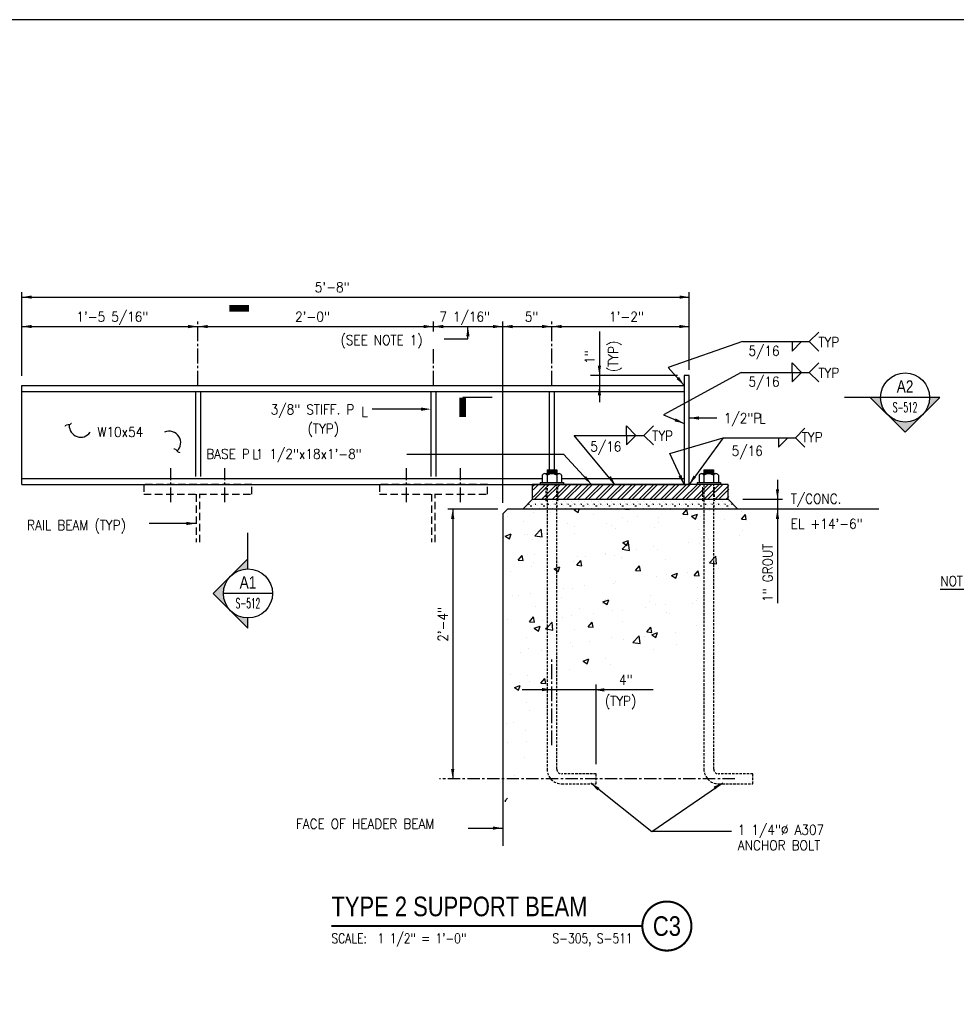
# Model space of a CAD drawing. Header units: inches. Extents: x -9715 to 32893, y -15613 to -1138.
# Tile 330 of 380: x 12382 to 12478, y -7452 to -7352. Entities that reach past the tile are written whole.
import ezdxf
from ezdxf.enums import TextEntityAlignment as Align

# ---------------------------------------------------------------- set-up
doc = ezdxf.new("R2010")
doc.units = ezdxf.units.IN
doc.header["$MEASUREMENT"] = 0
for name, pattern in [('CENTER', [2, 1.25, -0.25, 0.25, -0.25]), ('CENTER2', [1.125, 0.75, -0.125, 0.125, -0.125]), ('HIDDEN', [0.375, 0.25, -0.125])]:
    doc.linetypes.add(name, pattern=pattern)
doc.layers.get('0').update_dxf_attribs({"color": 252})
doc.layers.get('DEFPOINTS').update_dxf_attribs({"color": 11})
for name, color, linetype in [('A-Sect-Iden', 2, 'Continuous'), ('S-ANNO-SYMB', 2, 'Continuous'), ('S-ANNO-TEXT', 2, 'Continuous'), ('S1', 2, 'Continuous'), ('S2', 7, 'Continuous'), ('S3', 4, 'Continuous'), ('S4', 2, 'Continuous'), ('S5', 1, 'Continuous'), ('S6', 1, 'Continuous'), ('S7', 2, 'Continuous')]:
    doc.layers.add(name, color=color, linetype=linetype)
doc.styles.add('125', font='romans.shx', dxfattribs={"width": 0.8, "height": 2})
doc.styles.add('FT', font='ROMANS.shx', dxfattribs={"width": 0.8, "height": 0.125})
doc.styles.add('ROMANS', font='ROMANS.shx', dxfattribs={"width": 0.8})
doc.styles.add('SX-FRAC', font='SX-FRAC.shx', dxfattribs={"width": 0.9, "height": 14})
doc.styles.add('TITTEXTL', font='swiss.ttf', dxfattribs={"width": 0.8})
doc.styles.add('TT', font='swiss.ttf', dxfattribs={"width": 0.8, "height": 0.25})

# ---------------------------------------------------------------- blocks, each defined once
blk = doc.blocks.new('*X364')
at = {"color": 0}
for p, q in [((1661.2, 1690), (1661.2, 1690)), ((1693.9, 1688), (1693.9, 1688)), ((1714.6, 1687.7), (1714.6, 1687.7)), ((1743.7, 1691.3), (1745.7, 1692.1)), ((1743.7, 1691.3), (1748.6, 1687.9)), ((1748.6, 1687.9), (1750, 1692.1)), ((1806.6, 1692.1), (1810.9, 1691.7)), ((1810.9, 1691.7), (1810.8, 1692.1)), ((1861.1, 1691.3), (1861.1, 1691.3)), ((1876.6, 1685.9), (1881.4, 1691.7)), ((1876.6, 1685.9), (1882.6, 1685.4)), ((1882.6, 1685.4), (1881.5, 1691.7)), ((1887.4, 1683.3), (1894.4, 1686)), ((1892.3, 1679.9), (1894.4, 1686)), ((1909.7, 1690.5), (1909.7, 1690.5)), ((1948.3, 1689.1), (1948.3, 1689.1)), ((1662.2, 1683.2), (1662.2, 1683.2)), ((1682.3, 1676.5), (1682.3, 1676.5)), ((1735.7, 1674.3), (1735.7, 1674.3)), ((1768, 1685.5), (1768, 1685.5)), ((1783.6, 1673.9), (1783.6, 1673.9)), ((1802.8, 1681.3), (1802.8, 1681.3)), ((1808.7, 1677.2), (1808.7, 1677.2)), ((1821.4, 1683.2), (1821.4, 1683.2)), ((1846.5, 1682.2), (1846.5, 1682.2)), ((1846.5, 1675.7), (1846.5, 1675.7)), ((1874.8, 1680.9), (1874.8, 1680.9)), ((1887.4, 1683.3), (1892.3, 1679.9)), ((1897.8, 1682.7), (1897.8, 1682.7)), ((1928.1, 1678.7), (1928.1, 1678.7)), ((1948.4, 1679.7), (1953.2, 1685.4)), ((1948.4, 1679.7), (1954.3, 1679.2)), ((1954.3, 1679.1), (1953.2, 1685.4)), ((1695.6, 1659.4), (1703.4, 1667.6)), ((1704.5, 1658.1), (1703.4, 1667.6)), ((1720.5, 1665.6), (1720.5, 1665.6)), ((1744, 1661.8), (1744, 1661.8)), ((1744.5, 1671.3), (1744.5, 1671.3)), ((1789.1, 1672), (1789.1, 1672)), ((1794.5, 1668.2), (1794.5, 1668.2)), ((1842.5, 1669.8), (1842.5, 1669.8)), ((1895.8, 1667.5), (1895.8, 1667.5)), ((1949.2, 1665.3), (1949.2, 1665.3)), ((1657.6, 1657.3), (1657.6, 1657.3)), ((1659.6, 1659), (1666.6, 1661.7)), ((1659.6, 1659), (1664.6, 1655.7)), ((1664.6, 1655.7), (1666.6, 1661.7)), ((1682.6, 1660.6), (1682.6, 1660.6)), ((1686.1, 1661.3), (1686.1, 1661.3)), ((1692.7, 1654.7), (1692.7, 1654.7)), ((1695.6, 1659.4), (1704.5, 1658.1)), ((1802.4, 1642.9), (1810.2, 1651)), ((1803.4, 1651), (1810.4, 1653.7)), ((1803.4, 1651), (1808.3, 1647.7)), ((1808.3, 1647.7), (1810.4, 1653.7)), ((1811.3, 1641.5), (1810.2, 1651)), ((1883.4, 1651.1), (1883.4, 1651.1)), ((1899.3, 1656.3), (1899.3, 1656.3)), ((1908.4, 1654.4), (1908.4, 1654.4)), ((1946.3, 1659.4), (1946.3, 1659.4)), ((1782.3, 1637.8), (1782.3, 1637.8)), ((1802.4, 1642.9), (1811.3, 1641.5)), ((1820.2, 1642.8), (1820.2, 1642.8)), ((1841, 1646.3), (1841, 1646.3)), ((1845.2, 1642.4), (1845.2, 1642.4)), ((1896.6, 1649.4), (1896.6, 1649.4)), ((1675.3, 1629.6), (1680.1, 1635.3)), ((1675.3, 1629.6), (1681.3, 1629)), ((1681.3, 1629), (1680.1, 1635.3)), ((1694.2, 1626.2), (1694.2, 1626.2)), ((1694.7, 1636.9), (1694.7, 1636.9)), ((1724.3, 1626.3), (1724.3, 1626.3)), ((1742.8, 1628.5), (1742.8, 1628.5)), ((1747.1, 1623.3), (1751.9, 1629)), ((1748.1, 1634.6), (1748.1, 1634.6)), ((1753, 1622.8), (1751.9, 1629)), ((1757.3, 1634.5), (1757.3, 1634.5)), ((1782.7, 1636.3), (1782.7, 1636.3)), ((1793.3, 1634.9), (1793.3, 1634.9)), ((1801.5, 1632.4), (1801.5, 1632.4)), ((1854.9, 1630.1), (1854.9, 1630.1)), ((1908.2, 1627.9), (1908.2, 1627.9)), ((1909.1, 1626.3), (1915.3, 1632.8)), ((1909.1, 1626.3), (1915.3, 1625.4)), ((1915.3, 1632.8), (1916.9, 1634.5)), ((1918, 1625), (1916.9, 1634.5)), ((1666, 1616.3), (1666, 1616.3)), ((1691.5, 1621.5), (1691.5, 1621.5)), ((1719.3, 1618.8), (1723.5, 1620.4)), ((1719.3, 1618.8), (1723.5, 1616)), ((1723.5, 1620.4), (1726.3, 1621.5)), ((1723.5, 1616), (1724.3, 1615.4)), ((1724.3, 1615.4), (1726.3, 1621.5)), ((1747.1, 1623.3), (1753, 1622.8)), ((1818.8, 1617), (1823.6, 1622.8)), ((1818.8, 1617), (1824.8, 1616.5)), ((1824.8, 1616.5), (1823.6, 1622.7)), ((1882.1, 1614.9), (1882.1, 1614.9)), ((1890.5, 1610.7), (1895.3, 1616.5)), ((1896.5, 1610.2), (1895.3, 1616.5)), ((1895.4, 1616.2), (1895.4, 1616.2)), ((1915.3, 1625.4), (1918, 1625)), ((1920, 1619.9), (1920, 1619.9)), ((1792.1, 1601.6), (1792.1, 1601.6)), ((1793.9, 1603.3), (1793.9, 1603.3)), ((1844, 1609.1), (1844, 1609.1)), ((1857.1, 1611.6), (1857.1, 1611.6)), ((1863, 1610.8), (1870, 1613.5)), ((1863, 1610.8), (1868, 1607.4)), ((1868, 1607.4), (1870, 1613.5)), ((1890.5, 1610.7), (1896.5, 1610.2)), ((1731, 1595), (1731, 1595)), ((1741.6, 1595.2), (1741.6, 1595.2)), ((1756, 1598.3), (1756, 1598.3)), ((1895.2, 1596.6), (1895.2, 1596.6)), ((1667.8, 1586.7), (1667.8, 1586.7)), ((1675.2, 1585.8), (1675.2, 1585.8)), ((1690.2, 1588.2), (1690.2, 1588.2)), ((1728.6, 1583.5), (1728.6, 1583.5)), ((1779, 1578.5), (1786, 1581.2)), ((1779, 1578.5), (1784, 1575.2)), ((1782, 1581.3), (1782, 1581.3)), ((1784, 1575.2), (1786, 1581.2)), ((1835.4, 1579), (1835.4, 1579)), ((1836.8, 1586.6), (1836.8, 1586.6)), ((1893.7, 1580.5), (1893.7, 1580.5)), ((1894.2, 1582.9), (1894.2, 1582.9)), ((1696.3, 1572.3), (1696.3, 1572.3)), ((1720.2, 1566.6), (1720.2, 1566.6)), ((1749.7, 1570.1), (1749.7, 1570.1)), ((1778.5, 1576.6), (1778.5, 1576.6)), ((1790.9, 1568.3), (1790.9, 1568.3)), ((1803.1, 1567.8), (1803.1, 1567.8)), ((1830.8, 1572.2), (1830.8, 1572.2)), ((1842.8, 1575.8), (1842.8, 1575.8)), ((1855.8, 1575.5), (1855.8, 1575.5)), ((1856.5, 1565.6), (1856.5, 1565.6)), ((1888.8, 1576.8), (1888.8, 1576.8)), ((1661.9, 1556.6), (1661.9, 1556.6)), ((1689, 1554.9), (1689, 1554.9)), ((1689.2, 1554.3), (1694, 1560.1)), ((1689.2, 1554.3), (1695.2, 1553.8)), ((1695.2, 1553.8), (1694, 1560.1)), ((1704.7, 1555.6), (1704.7, 1555.6)), ((1711.5, 1548.1), (1716.7, 1553.6)), ((1717.8, 1544.1), (1716.7, 1553.6)), ((1729.7, 1558.9), (1729.7, 1558.9)), ((1740.4, 1561.9), (1740.4, 1561.9)), ((1760.9, 1548.1), (1765.7, 1553.8)), ((1766.9, 1547.5), (1765.7, 1553.8)), ((1767.6, 1563.9), (1767.6, 1563.9)), ((1802.5, 1554.7), (1802.5, 1554.7)), ((1860.8, 1564.7), (1860.8, 1564.7)), ((1695, 1546.3), (1702, 1548.9)), ((1695, 1546.3), (1700, 1542.9)), ((1700, 1542.9), (1702, 1548.9)), ((1708.9, 1545.5), (1711.5, 1548.1)), ((1708.9, 1545.5), (1711.5, 1545.1)), ((1711.5, 1545.1), (1717.8, 1544.1)), ((1744.2, 1544.6), (1744.2, 1544.6)), ((1760.9, 1548.1), (1766.9, 1547.5)), ((1832.7, 1541.8), (1837.5, 1547.5)), ((1832.7, 1541.8), (1838.6, 1541.3)), ((1838.6, 1541.3), (1837.5, 1547.5)), ((1841.6, 1542.5), (1841.6, 1542.5)), ((1892.9, 1549.6), (1892.9, 1549.6)), ((1685.9, 1534.6), (1685.9, 1534.6)), ((1708.7, 1532.7), (1708.7, 1532.7)), ((1762.1, 1530.4), (1762.1, 1530.4)), ((1789.7, 1535), (1789.7, 1535)), ((1804.5, 1532.8), (1804.5, 1532.8)), ((1815.6, 1528.9), (1823.4, 1537.1)), ((1824.5, 1527.6), (1823.4, 1537.1)), ((1829.5, 1536.1), (1829.5, 1536.1)), ((1838.7, 1538.3), (1845.7, 1540.9)), ((1838.7, 1538.3), (1843.7, 1534.9)), ((1843.7, 1534.9), (1845.7, 1540.9)), ((1867.4, 1541), (1867.4, 1541)), ((1687.8, 1521.6), (1687.8, 1521.6)), ((1703.4, 1519.5), (1703.4, 1519.5)), ((1739.1, 1528.6), (1739.1, 1528.6)), ((1741.3, 1524.4), (1741.3, 1524.4)), ((1815.5, 1528.2), (1815.5, 1528.2)), ((1815.6, 1528.9), (1824.5, 1527.6)), ((1840.7, 1519.7), (1840.7, 1519.7)), ((1868.9, 1525.9), (1868.9, 1525.9)), ((1678.4, 1516.2), (1678.4, 1516.2)), ((1754.7, 1506), (1761.7, 1508.7)), ((1754.7, 1506), (1759.7, 1502.6)), ((1759.7, 1502.6), (1761.7, 1508.7)), ((1782.4, 1509.7), (1782.4, 1509.7)), ((1724, 1499.6), (1724, 1499.6)), ((1737.9, 1495.3), (1737.9, 1495.3)), ((1788.4, 1501.7), (1788.4, 1501.7)), ((1665.7, 1489.6), (1665.7, 1489.6)), ((1686.6, 1488.3), (1686.6, 1488.3)), ((1689.3, 1481.6), (1689.3, 1481.6)), ((1703.1, 1479.1), (1707.9, 1484.9)), ((1709.1, 1478.6), (1707.9, 1484.9)), ((1715, 1485), (1715, 1485)), ((1670.7, 1473.7), (1677.7, 1476.4)), ((1670.7, 1473.7), (1675.6, 1470.4)), ((1675.6, 1470.4), (1677.7, 1476.4)), ((1677.1, 1480), (1677.1, 1480)), ((1703.1, 1479.1), (1709.1, 1478.6)), ((1710.3, 1468.2), (1710.3, 1468.2)), ((1685.4, 1455), (1685.4, 1455)), ((1688.7, 1445.6), (1688.7, 1445.6)), ((1661.6, 1430), (1661.6, 1430)), ((1669.4, 1430.8), (1669.4, 1430.8)), ((1684.2, 1421.7), (1684.2, 1421.7)), ((1662.4, 1406.1), (1662.4, 1406.1)), ((1685.6, 1408), (1685.6, 1408)), ((1682.9, 1388.4), (1682.9, 1388.4)), ((1665.4, 1363), (1665.4, 1363)), ((1671, 1366.2), (1671, 1366.2)), ((1659.1, 1335), (1662.2, 1338.6)), ((1659.1, 1335), (1660.1, 1334.9))]:
    blk.add_line(p, q, dxfattribs=at)
blk = doc.blocks.new('*X373')
at = {"color": 0}
for p, q in [((1688, 1698), (1689, 1698)), ((1693, 1701), (1693, 1701)), ((1694, 1698), (1694, 1698)), ((1694, 1698), (1694, 1698)), ((1695, 1699), (1695, 1699)), ((1696, 1699), (1696, 1699)), ((1696, 1698), (1697, 1698)), ((1698, 1704), (1700, 1704)), ((1699, 1704), (1699, 1704)), ((1701, 1701), (1701, 1701)), ((1702, 1698), (1702, 1698)), ((1702, 1698), (1702, 1698)), ((1703, 1699), (1703, 1699)), ((1704, 1699), (1704, 1699)), ((1704, 1698), (1705, 1698)), ((1707, 1704), (1707, 1704)), ((1709, 1701), (1709, 1701)), ((1710, 1698), (1710, 1698)), ((1710, 1698), (1710, 1698)), ((1711, 1699), (1711, 1699)), ((1712, 1699), (1712, 1699)), ((1712, 1698), (1713, 1698)), ((1714, 1704), (1716, 1704)), ((1715, 1704), (1715, 1704)), ((1717, 1701), (1717, 1701)), ((1718, 1698), (1718, 1698)), ((1718, 1698), (1718, 1698)), ((1719, 1699), (1719, 1699)), ((1720, 1699), (1720, 1699)), ((1720, 1698), (1721, 1698)), ((1723, 1704), (1723, 1704)), ((1725, 1701), (1725, 1701)), ((1726, 1698), (1726, 1698)), ((1726, 1698), (1726, 1698)), ((1727, 1699), (1727, 1699)), ((1728, 1699), (1728, 1699)), ((1728, 1698), (1729, 1698)), ((1730, 1704), (1732, 1704)), ((1731, 1704), (1731, 1704)), ((1733, 1701), (1733, 1701)), ((1734, 1698), (1734, 1698)), ((1734, 1698), (1734, 1698)), ((1735, 1699), (1735, 1699)), ((1736, 1699), (1736, 1699)), ((1736, 1698), (1737, 1698)), ((1739, 1704), (1739, 1704)), ((1741, 1701), (1741, 1701)), ((1742, 1698), (1742, 1698)), ((1742, 1698), (1742, 1698)), ((1743, 1699), (1743, 1699)), ((1744, 1699), (1744, 1699)), ((1744, 1698), (1745, 1698)), ((1746, 1704), (1748, 1704)), ((1747, 1704), (1747, 1704)), ((1749, 1701), (1749, 1701)), ((1750, 1698), (1750, 1698)), ((1750, 1698), (1750, 1698)), ((1751, 1699), (1751, 1699)), ((1752, 1699), (1752, 1699)), ((1752, 1698), (1753, 1698)), ((1755, 1704), (1755, 1704)), ((1757, 1701), (1757, 1701)), ((1758, 1698), (1758, 1698)), ((1758, 1698), (1758, 1698)), ((1759, 1699), (1759, 1699)), ((1760, 1699), (1760, 1699)), ((1760, 1698), (1761, 1698)), ((1762, 1704), (1764, 1704)), ((1763, 1704), (1763, 1704)), ((1765, 1701), (1765, 1701)), ((1766, 1698), (1766, 1698)), ((1766, 1698), (1766, 1698)), ((1767, 1699), (1767, 1699)), ((1768, 1699), (1768, 1699)), ((1768, 1698), (1769, 1698)), ((1771, 1704), (1771, 1704)), ((1773, 1701), (1773, 1701)), ((1774, 1698), (1774, 1698)), ((1774, 1698), (1774, 1698)), ((1775, 1699), (1775, 1699)), ((1776, 1699), (1776, 1699)), ((1776, 1698), (1777, 1698)), ((1778, 1704), (1780, 1704)), ((1779, 1704), (1779, 1704)), ((1781, 1701), (1781, 1701)), ((1782, 1698), (1782, 1698)), ((1782, 1698), (1782, 1698)), ((1783, 1699), (1783, 1699)), ((1784, 1699), (1784, 1699)), ((1784, 1698), (1785, 1698)), ((1787, 1704), (1787, 1704)), ((1789, 1701), (1789, 1701)), ((1790, 1698), (1790, 1698)), ((1790, 1698), (1790, 1698)), ((1791, 1699), (1791, 1699)), ((1792, 1699), (1792, 1699)), ((1792, 1698), (1793, 1698)), ((1794, 1704), (1796, 1704)), ((1795, 1704), (1795, 1704)), ((1797, 1701), (1797, 1701)), ((1798, 1698), (1798, 1698)), ((1798, 1698), (1798, 1698)), ((1799, 1699), (1799, 1699)), ((1800, 1699), (1800, 1699)), ((1800, 1698), (1801, 1698)), ((1803, 1704), (1803, 1704)), ((1805, 1701), (1805, 1701)), ((1806, 1698), (1806, 1698)), ((1806, 1698), (1806, 1698)), ((1807, 1699), (1807, 1699)), ((1808, 1699), (1808, 1699)), ((1808, 1698), (1809, 1698)), ((1810, 1704), (1812, 1704)), ((1811, 1704), (1811, 1704)), ((1813, 1701), (1813, 1701)), ((1814, 1698), (1814, 1698)), ((1814, 1698), (1814, 1698)), ((1815, 1699), (1815, 1699)), ((1816, 1699), (1816, 1699)), ((1816, 1698), (1817, 1698)), ((1819, 1704), (1819, 1704)), ((1821, 1701), (1821, 1701)), ((1822, 1698), (1822, 1698)), ((1822, 1698), (1822, 1698)), ((1823, 1699), (1823, 1699)), ((1824, 1699), (1824, 1699)), ((1824, 1698), (1825, 1698)), ((1826, 1704), (1828, 1704)), ((1827, 1704), (1827, 1704)), ((1829, 1701), (1829, 1701)), ((1830, 1698), (1830, 1698)), ((1830, 1698), (1830, 1698)), ((1831, 1699), (1831, 1699)), ((1832, 1699), (1832, 1699)), ((1832, 1698), (1833, 1698)), ((1835, 1704), (1835, 1704)), ((1837, 1701), (1837, 1701)), ((1838, 1698), (1838, 1698)), ((1838, 1698), (1838, 1698)), ((1839, 1699), (1839, 1699)), ((1840, 1699), (1840, 1699)), ((1840, 1698), (1841, 1698)), ((1842, 1704), (1844, 1704)), ((1843, 1704), (1843, 1704)), ((1845, 1701), (1845, 1701)), ((1846, 1698), (1846, 1698)), ((1846, 1698), (1846, 1698)), ((1847, 1699), (1847, 1699)), ((1848, 1699), (1848, 1699)), ((1848, 1698), (1849, 1698)), ((1851, 1704), (1851, 1704)), ((1853, 1701), (1853, 1701)), ((1854, 1698), (1854, 1698)), ((1854, 1698), (1854, 1698)), ((1855, 1699), (1855, 1699)), ((1856, 1699), (1856, 1699)), ((1856, 1698), (1857, 1698)), ((1858, 1704), (1860, 1704)), ((1859, 1704), (1859, 1704)), ((1861, 1701), (1861, 1701)), ((1862, 1698), (1862, 1698)), ((1862, 1698), (1862, 1698)), ((1863, 1699), (1863, 1699)), ((1864, 1699), (1864, 1699)), ((1864, 1698), (1865, 1698)), ((1867, 1704), (1867, 1704)), ((1869, 1701), (1869, 1701)), ((1870, 1698), (1870, 1698)), ((1870, 1698), (1870, 1698)), ((1871, 1699), (1871, 1699)), ((1872, 1699), (1872, 1699)), ((1872, 1698), (1873, 1698)), ((1874, 1704), (1876, 1704)), ((1875, 1704), (1875, 1704)), ((1877, 1701), (1877, 1701)), ((1878, 1698), (1878, 1698)), ((1878, 1698), (1878, 1698)), ((1879, 1699), (1879, 1699)), ((1880, 1699), (1880, 1699)), ((1880, 1698), (1881, 1698)), ((1883, 1704), (1883, 1704)), ((1885, 1701), (1885, 1701)), ((1886, 1698), (1886, 1698)), ((1886, 1698), (1886, 1698)), ((1887, 1699), (1887, 1699)), ((1888, 1699), (1888, 1699)), ((1888, 1698), (1889, 1698)), ((1890, 1704), (1892, 1704)), ((1891, 1704), (1891, 1704)), ((1893, 1701), (1893, 1701)), ((1894, 1698), (1894, 1698)), ((1894, 1698), (1894, 1698)), ((1895, 1699), (1895, 1699)), ((1896, 1699), (1896, 1699)), ((1896, 1698), (1897, 1698)), ((1899, 1704), (1899, 1704)), ((1901, 1701), (1901, 1701)), ((1902, 1698), (1902, 1698)), ((1902, 1698), (1902, 1698)), ((1903, 1699), (1903, 1699)), ((1904, 1699), (1904, 1699)), ((1904, 1698), (1905, 1698)), ((1906, 1704), (1908, 1704)), ((1907, 1704), (1907, 1704)), ((1909, 1701), (1909, 1701)), ((1910, 1698), (1910, 1698)), ((1910, 1698), (1910, 1698)), ((1911, 1699), (1911, 1699)), ((1912, 1699), (1912, 1699)), ((1912, 1698), (1913, 1698)), ((1915, 1704), (1915, 1704)), ((1917, 1701), (1917, 1701)), ((1918, 1698), (1918, 1698)), ((1918, 1698), (1918, 1698)), ((1919, 1699), (1919, 1699)), ((1920, 1699), (1920, 1699)), ((1920, 1698), (1921, 1698)), ((1922, 1704), (1924, 1704)), ((1923, 1704), (1923, 1704)), ((1925, 1701), (1925, 1701)), ((1926, 1698), (1926, 1698)), ((1926, 1698), (1926, 1698)), ((1927, 1699), (1927, 1699)), ((1928, 1699), (1928, 1699)), ((1928, 1698), (1929, 1698)), ((1931, 1704), (1931, 1704)), ((1933, 1701), (1933, 1701)), ((1934, 1698), (1934, 1698)), ((1934, 1698), (1934, 1698)), ((1935, 1699), (1935, 1699)), ((1936, 1699), (1936, 1699)), ((1936, 1698), (1937, 1698)), ((1685, 1693), (1685, 1693)), ((1690, 1696), (1692, 1696)), ((1691, 1696), (1691, 1696)), ((1693, 1693), (1693, 1693)), ((1699, 1696), (1699, 1696)), ((1701, 1693), (1701, 1693)), ((1706, 1696), (1708, 1696)), ((1707, 1696), (1707, 1696)), ((1709, 1693), (1709, 1693)), ((1715, 1696), (1715, 1696)), ((1717, 1693), (1717, 1693)), ((1722, 1696), (1724, 1696)), ((1723, 1696), (1723, 1696)), ((1725, 1693), (1725, 1693)), ((1731, 1696), (1731, 1696)), ((1733, 1693), (1733, 1693)), ((1738, 1696), (1740, 1696)), ((1739, 1696), (1739, 1696)), ((1741, 1693), (1741, 1693)), ((1747, 1696), (1747, 1696)), ((1749, 1693), (1749, 1693)), ((1754, 1696), (1756, 1696)), ((1755, 1696), (1755, 1696)), ((1757, 1693), (1757, 1693)), ((1763, 1696), (1763, 1696)), ((1765, 1693), (1765, 1693)), ((1770, 1696), (1772, 1696)), ((1771, 1696), (1771, 1696)), ((1773, 1693), (1773, 1693)), ((1779, 1696), (1779, 1696)), ((1781, 1693), (1781, 1693)), ((1786, 1696), (1788, 1696)), ((1787, 1696), (1787, 1696)), ((1789, 1693), (1789, 1693)), ((1795, 1696), (1795, 1696)), ((1797, 1693), (1797, 1693)), ((1802, 1696), (1804, 1696)), ((1803, 1696), (1803, 1696)), ((1805, 1693), (1805, 1693)), ((1811, 1696), (1811, 1696)), ((1813, 1693), (1813, 1693)), ((1818, 1696), (1820, 1696)), ((1819, 1696), (1819, 1696)), ((1821, 1693), (1821, 1693)), ((1827, 1696), (1827, 1696)), ((1829, 1693), (1829, 1693)), ((1834, 1696), (1836, 1696)), ((1835, 1696), (1835, 1696)), ((1837, 1693), (1837, 1693)), ((1843, 1696), (1843, 1696)), ((1845, 1693), (1845, 1693)), ((1850, 1696), (1852, 1696)), ((1851, 1696), (1851, 1696)), ((1853, 1693), (1853, 1693)), ((1859, 1696), (1859, 1696)), ((1861, 1693), (1861, 1693)), ((1866, 1696), (1868, 1696)), ((1867, 1696), (1867, 1696)), ((1869, 1693), (1869, 1693)), ((1875, 1696), (1875, 1696)), ((1877, 1693), (1877, 1693)), ((1882, 1696), (1884, 1696)), ((1883, 1696), (1883, 1696)), ((1885, 1693), (1885, 1693)), ((1891, 1696), (1891, 1696)), ((1893, 1693), (1893, 1693)), ((1898, 1696), (1900, 1696)), ((1899, 1696), (1899, 1696)), ((1901, 1693), (1901, 1693)), ((1907, 1696), (1907, 1696)), ((1909, 1693), (1909, 1693)), ((1914, 1696), (1916, 1696)), ((1915, 1696), (1915, 1696)), ((1917, 1693), (1917, 1693)), ((1923, 1696), (1923, 1696)), ((1925, 1693), (1925, 1693)), ((1930, 1696), (1932, 1696)), ((1931, 1696), (1931, 1696)), ((1933, 1693), (1933, 1693)), ((1939, 1696), (1939, 1696)), ((1941, 1693), (1941, 1693))]:
    blk.add_line(p, q, dxfattribs=at)
blk = doc.blocks.new('*X376')
at = {"color": 0}
for p, q in [((1693.5, 1706.7), (1708.8, 1722.1)), ((1693.5, 1720), (1695.6, 1722.1)), ((1693.5, 1715.6), (1700, 1722.1)), ((1695.2, 1704.1), (1713.2, 1722.1)), ((1704.1, 1704.1), (1722.1, 1722.1)), ((1708.5, 1704.1), (1726.5, 1722.1)), ((1717.3, 1704.1), (1735.3, 1722.1)), ((1721.8, 1704.1), (1739.8, 1722.1)), ((1730.6, 1704.1), (1748.6, 1722.1)), ((1735, 1704.1), (1753, 1722.1)), ((1743.8, 1704.1), (1761.8, 1722.1)), ((1748.3, 1704.1), (1766.3, 1722.1)), ((1757.1, 1704.1), (1775.1, 1722.1)), ((1761.5, 1704.1), (1779.5, 1722.1)), ((1770.4, 1704.1), (1788.4, 1722.1)), ((1774.8, 1704.1), (1792.8, 1722.1)), ((1783.6, 1704.1), (1801.6, 1722.1)), ((1788, 1704.1), (1806, 1722.1)), ((1796.9, 1704.1), (1814.9, 1722.1)), ((1801.3, 1704.1), (1819.3, 1722.1)), ((1810.1, 1704.1), (1828.1, 1722.1)), ((1814.6, 1704.1), (1832.6, 1722.1)), ((1823.4, 1704.1), (1841.4, 1722.1)), ((1827.8, 1704.1), (1845.8, 1722.1)), ((1836.7, 1704.1), (1854.7, 1722.1)), ((1841.1, 1704.1), (1859.1, 1722.1)), ((1849.9, 1704.1), (1867.9, 1722.1)), ((1854.3, 1704.1), (1872.3, 1722.1)), ((1863.2, 1704.1), (1881.2, 1722.1)), ((1867.6, 1704.1), (1885.6, 1722.1)), ((1876.4, 1704.1), (1894.4, 1722.1)), ((1880.8, 1704.1), (1898.8, 1722.1)), ((1889.7, 1704.1), (1907.7, 1722.1)), ((1894.1, 1704.1), (1912.1, 1722.1)), ((1902.9, 1704.1), (1920.9, 1722.1)), ((1907.4, 1704.1), (1925.4, 1722.1)), ((1916.2, 1704.1), (1933, 1720.8)), ((1920.6, 1704.1), (1933, 1716.4)), ((1929.5, 1704.1), (1933, 1707.6))]:
    blk.add_line(p, q, dxfattribs=at)
blk = doc.blocks.new('Anno_Section_A2')
at = {"color": 0, "linetype": 'ByBlock', "lineweight": -2}
blk.add_line((2.5, 0), (-2.5, 0), dxfattribs=at)
blk.add_circle((0, 0), 2.5, dxfattribs=at)
at = {"color": 0, "linetype": 'ByBlock', "lineweight": -2, "style": 'ROMANS', "width": 0.8}
blk.add_attdef('NUMBER', text='', height=1, dxfattribs=at).set_placement((0, 0.5), align=Align.CENTER)
blk.add_attdef('SHEET', text='', height=0.75, dxfattribs=at).set_placement((0, -0.5), align=Align.TOP_CENTER)
blk = doc.blocks.new('Anno_Arrow_A2')
at = {"linetype": 'ByBlock', "lineweight": -2}
h = blk.add_hatch(color=0, dxfattribs=at)
h.paths.add_polyline_path([(-1.77, 1.77), (-3.54, 0), (-2.5, 0, -0.198912)])
h.paths.add_polyline_path([(0, 3.54), (-1.77, 1.77, -0.414214), (1.77, 1.77)])
h.paths.add_polyline_path([(2.37, 1.16), (2.25, 1.1, -0.114349), (2.5, 0), (3.54, 0)])
h.paths.add_polyline_path([(1.77, 1.77, -0.082683), (2.25, 1.1), (2.37, 1.16)])
at = {"color": 0, "linetype": 'ByBlock', "lineweight": -2}
blk.add_lwpolyline([(-2.5, 0), (-3.54, 0), (0, 3.54), (3.54, 0), (2.5, 0)], dxfattribs=at)
blk = doc.blocks.new('SECTION_INFO')
at = {"style": 'TT', "width": 0.8}
blk.add_attdef('SECTION_TITLE', text='', height=0.25, dxfattribs=at).set_placement((0, 0.375), align=Align.TOP_LEFT)
at = {"style": 'FT', "width": 0.8}
blk.add_attdef('SCALE', (0, -0.21875), '', height=0.125, dxfattribs=at)
blk = doc.blocks.new('T-BULB_R')
at = {"const_width": 0.02604}
for points in [[(0.625, 0, 1), (0, 0, 1)], [(0.625, 0, -1), (0, 0, -1)]]:
    blk.add_lwpolyline(points, format="xyb", dxfattribs=at)
at = {"style": 'TT', "width": 0.8}
blk.add_attdef('SECTION_#', text='', height=0.25, dxfattribs=at).set_placement((0.3125, 0), align=Align.MIDDLE)
at = {"style": 'FT', "width": 0.8}
blk.add_attdef('SHEET_FROM', text='', height=0.125, dxfattribs=at).set_placement((-0.125, -0.21875), align=Align.RIGHT)

msp = doc.modelspace()

# ---------------------------------------------------------------- linework, layer by layer
at = {"layer": 'A-Sect-Iden'}
for p, q in [((12468.75431, -7390.59421), (12466.12686, -7390.59421)), ((12405.32888, -7407.02407), (12405.32888, -7404.39662))]:
    msp.add_line(p, q, dxfattribs=at)
for points in [[(12403.43613, -7381.50206, 0.66667, 0.66667, 0), (12405.43613, -7381.50206, 0, 0, 0), (12405.43613, -7387.7588, 0, 0, 0)], [(12427.20952, -7392.59421, 0.66667, 0.66667, 0), (12427.20952, -7390.59421, 0, 0, 0), (12433.46626, -7390.59421, 0, 0, 0)]]:
    msp.add_lwpolyline(points, format="xyseb", dxfattribs=at)
at = {"layer": 'DEFPOINTS'}
msp.add_lwpolyline([(12296.3006, -7577.28555), (12583.01488, -7577.28555), (12583.01488, -7352.08828), (12296.3006, -7352.08828)], close=True, dxfattribs=at)
at = {"layer": 'S-ANNO-SYMB', "const_width": 0.224}
msp.add_lwpolyline([(12413.83659, -7444.45899), (12445.51974, -7444.45899)], dxfattribs=at)
at = {"layer": 'S-ANNO-TEXT', "ltscale": 20}
msp.add_line((12475.87334, -7410.13133), (12480.0424, -7410.13133), dxfattribs=at)
at = {"layer": 'S1', "color": 2}
for p, q in [((12433.32813, -7401.96069), (12434.32813, -7400.96069)), ((12455.26132, -7401.96069), (12454.26132, -7400.96069)), ((12431.28773, -7402.46069), (12431.78773, -7401.96069)), ((12431.28773, -7402.46069), (12431.28773, -7436.29307)), ((12469.63381, -7401.96069), (12431.78773, -7401.96069))]:
    msp.add_line(p, q, dxfattribs=at)
at = {"layer": 'S2', "color": 1, "linetype": 'CENTER2', "ltscale": 2}
for p, q in [((12400.22523, -7389.36069), (12400.22523, -7382.86069)), ((12436.28773, -7389.36069), (12436.28773, -7382.86069)), ((12424.22523, -7389.36069), (12424.22523, -7385.6503)), ((12436.30172, -7426.03418), (12436.30172, -7417.23187))]:
    msp.add_line(p, q, dxfattribs=at)
at = {"layer": 'S2', "color": 4}
for p, q in [((12382.28773, -7399.46069), (12382.28773, -7389.36069)), ((12382.28773, -7389.36069), (12449.78773, -7389.36069)), ((12382.28773, -7389.98569), (12449.78773, -7389.98569)), ((12382.28773, -7398.83569), (12435.31968, -7398.83569)), ((12382.28773, -7399.46069), (12450.28773, -7399.46069)), ((12437.27961, -7398.83569), (12449.78773, -7398.83569))]:
    msp.add_line(p, q, dxfattribs=at)
at = {"layer": 'S2', "color": 4, "linetype": 'Continuous'}
for p, q in [((12399.97523, -7389.98569), (12399.97523, -7398.64819)), ((12400.47523, -7389.98569), (12400.47523, -7398.64819)), ((12423.97523, -7389.98569), (12423.97523, -7398.64819)), ((12424.47523, -7389.98569), (12424.47523, -7398.64819)), ((12436.03773, -7389.98569), (12436.03773, -7397.95182)), ((12436.53773, -7389.98569), (12436.53773, -7397.95182))]:
    msp.add_line(p, q, dxfattribs=at)
at = {"layer": 'S2', "color": 3}
for p, q in [((12435.31968, -7398.50096), (12435.31968, -7399.24979)), ((12435.80043, -7397.95182), (12436.79887, -7397.95182)), ((12435.80967, -7398.50096), (12435.80967, -7399.24979)), ((12436.78963, -7398.50096), (12436.78963, -7399.24979)), ((12437.27961, -7398.50096), (12437.27961, -7399.24979)), ((12451.30569, -7398.50096), (12451.30569, -7399.24979)), ((12451.55068, -7398.35119), (12453.01878, -7398.35119)), ((12451.78644, -7397.95182), (12452.78487, -7397.95182)), ((12451.79567, -7398.50096), (12451.79567, -7399.24979)), ((12452.77564, -7398.50096), (12452.77564, -7399.24979)), ((12453.26562, -7398.50096), (12453.26562, -7399.24979)), ((12435.12, -7399.24979), (12437.4793, -7399.24979)), ((12435.12, -7399.24979), (12435.12, -7399.44947)), ((12437.4793, -7399.24979), (12437.4793, -7399.44947)), ((12451.106, -7399.24979), (12451.106, -7399.44947)), ((12451.106, -7399.24979), (12453.46531, -7399.24979)), ((12453.46531, -7399.24979), (12453.46531, -7399.44947))]:
    msp.add_line(p, q, dxfattribs=at)
at = {"layer": 'S2', "color": 2}
for p, q in [((12435.56468, -7398.35119), (12437.03278, -7398.35119)), ((12435.80043, -7398.05166), (12436.79887, -7398.05166)), ((12435.80043, -7398.1515), (12436.79887, -7398.1515)), ((12435.80043, -7398.25135), (12436.79887, -7398.25135)), ((12436.00012, -7398.00174), (12436.59918, -7398.00174)), ((12436.00012, -7398.10158), (12436.59918, -7398.10158)), ((12436.00012, -7398.20143), (12436.59918, -7398.20143)), ((12436.00012, -7398.30127), (12436.59918, -7398.30127)), ((12451.78644, -7398.05166), (12452.78487, -7398.05166)), ((12451.78644, -7398.1515), (12452.78487, -7398.1515)), ((12451.78644, -7398.25135), (12452.78487, -7398.25135)), ((12451.98613, -7398.00174), (12452.58519, -7398.00174)), ((12451.98613, -7398.10158), (12452.58519, -7398.10158)), ((12451.98613, -7398.20143), (12452.58519, -7398.20143)), ((12451.98613, -7398.30127), (12452.58519, -7398.30127))]:
    msp.add_line(p, q, dxfattribs=at)
at = {"layer": 'S2', "color": 3, "linetype": 'Continuous'}
for p, q in [((12435.80043, -7397.95182), (12435.80043, -7398.1515)), ((12435.80043, -7398.1515), (12435.80043, -7398.35119)), ((12436.79887, -7397.95182), (12436.79887, -7398.1515)), ((12436.79887, -7398.1515), (12436.79887, -7398.35119)), ((12451.78644, -7397.95182), (12451.78644, -7398.1515)), ((12451.78644, -7398.1515), (12451.78644, -7398.35119)), ((12452.78487, -7397.95182), (12452.78487, -7398.1515)), ((12452.78487, -7398.1515), (12452.78487, -7398.35119))]:
    msp.add_line(p, q, dxfattribs=at)
at = {"layer": 'S2', "color": 1, "linetype": 'HIDDEN', "ltscale": 3}
for p, q in [((12400.03772, -7400.46073), (12400.03772, -7405.33989)), ((12400.41273, -7405.33989), (12400.41273, -7400.46073)), ((12424.03772, -7400.45727), (12424.03772, -7405.33989)), ((12424.41273, -7405.33989), (12424.41273, -7400.45727))]:
    msp.add_line(p, q, dxfattribs=at)
at = {"layer": 'S2', "color": 1, "linetype": 'HIDDEN'}
for p, q in [((12435.69852, -7401.10674), (12435.69852, -7399.64916)), ((12436.89664, -7401.10674), (12436.89664, -7399.64916)), ((12451.6866, -7401.10674), (12451.6866, -7399.64916)), ((12452.88472, -7401.10674), (12452.88472, -7399.64916))]:
    msp.add_line(p, q, dxfattribs=at)
at = {"layer": 'S2', "color": 4}
msp.add_lwpolyline([(12450.28773, -7399.46069), (12450.28773, -7388.36069), (12449.78773, -7388.36069), (12449.78773, -7399.46069)], dxfattribs=at)
at = {"layer": 'S2', "color": 1, "linetype": 'CENTER2', "ltscale": 2}
for points in [[(12397.47512, -7401.2687), (12397.47512, -7397.79084)], [(12402.97533, -7401.2687), (12402.97533, -7397.79084)], [(12421.47512, -7401.2687), (12421.47512, -7397.79084)], [(12426.97533, -7401.2687), (12426.97533, -7397.79084)]]:
    msp.add_lwpolyline(points, dxfattribs=at)
at = {"layer": 'S2', "color": 3}
msp.add_lwpolyline([(12435.56468, -7398.35119), (12435.80043, -7398.35119), (12436.79887, -7398.35119), (12437.03278, -7398.35119)], dxfattribs=at)
at = {"layer": 'S2', "color": 2}
msp.add_lwpolyline([(12451.55068, -7398.35119), (12451.78644, -7398.35119), (12452.78487, -7398.35119), (12453.01878, -7398.35119)], dxfattribs=at)
at = {"layer": 'S2', "color": 1, "linetype": 'HIDDEN', "ltscale": 3}
for points in [[(12405.72543, -7399.46069), (12394.72502, -7399.46069), (12394.72502, -7400.46073), (12405.72543, -7400.46073)], [(12429.72543, -7399.45723), (12418.72502, -7399.45723), (12418.72502, -7400.45727), (12429.72543, -7400.45727)]]:
    msp.add_lwpolyline(points, close=True, dxfattribs=at)
at = {"layer": 'S2', "color": 4}
msp.add_lwpolyline([(12434.30172, -7399.46069), (12434.30172, -7400.96069), (12454.26132, -7400.96069), (12454.26132, -7399.46069)], close=True, dxfattribs=at)
at = {"layer": 'S2', "color": 3}
for centre, radius, start, end in [((12435.56468, -7398.62638), 0.27523, 27.1109179, 152.8890821), ((12436.2978, -7399.22156), 0.87037, 55.8862674, 124.1137327), ((12437.03278, -7398.62935), 0.27823, 27.4808828, 152.5191172), ((12451.55068, -7398.62638), 0.27523, 27.1109179, 152.8890821), ((12452.28381, -7399.22156), 0.87037, 55.8862674, 124.1137327), ((12453.01878, -7398.62935), 0.27823, 27.4808828, 152.5191172)]:
    msp.add_arc(centre, radius, start, end, dxfattribs=at)
at = {"layer": 'S3', "color": 3, "linetype": 'HIDDEN'}
for points in [[(12435.80172, -7399.46069), (12435.80172, -7428.46069, 0.414213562), (12437.30172, -7429.96069), (12440.80172, -7429.96069), (12440.80172, -7428.96069), (12437.30172, -7428.96069, -0.414213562), (12436.80172, -7428.46069), (12436.80172, -7399.46069)], [(12451.78773, -7399.46069), (12451.78773, -7428.46069, 0.414213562), (12453.28773, -7429.96069), (12456.78773, -7429.96069), (12456.78773, -7428.96069), (12453.28773, -7428.96069, -0.414213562), (12452.78773, -7428.46069), (12452.78773, -7399.46069)]]:
    msp.add_lwpolyline(points, format="xyb", dxfattribs=at)
at = {"layer": 'S4', "color": 3}
msp.add_line((12430.21357, -7390.59421), (12427.20952, -7390.59421), dxfattribs=at)
at = {"layer": 'S5', "color": 1}
for p, q in [((12382.28773, -7388.38485), (12382.28773, -7379.86069)), ((12382.28773, -7380.36069), (12450.31037, -7380.36069)), ((12450.28773, -7387.75805), (12450.28773, -7379.86069)), ((12382.28773, -7383.36069), (12450.28773, -7383.36069)), ((12431.28773, -7401.33462), (12431.28773, -7382.86069)), ((12441.14235, -7383.87739), (12441.14235, -7391.07745)), ((12425.31726, -7384.62794), (12427.74139, -7384.62794)), ((12449.11092, -7388.36069), (12440.22592, -7388.36069)), ((12459.28773, -7398.97786), (12459.28773, -7411.54744)), ((12455.74145, -7400.96069), (12459.78773, -7400.96069)), ((12430.78773, -7401.96069), (12425.69131, -7401.96069)), ((12426.19131, -7401.96069), (12426.19131, -7429.46069)), ((12433.26503, -7420.3604), (12446.6366, -7420.3604)), ((12440.80172, -7427.9532), (12440.80172, -7419.83014))]:
    msp.add_line(p, q, dxfattribs=at)
at = {"layer": 'S5', "color": 1, "linetype": 'CENTER'}
for p, q in [((12424.22523, -7383.86069), (12424.22523, -7382.86069)), ((12427.74139, -7384.62794), (12427.74139, -7383.36069)), ((12454.94381, -7429.46069), (12424.8474, -7429.46069))]:
    msp.add_line(p, q, dxfattribs=at)
at = {"layer": 'S5', "color": 1}
for points in [[(12383.28773, -7380.19403), (12383.28773, -7380.52736), (12382.28773, -7380.36069)], [(12449.31037, -7380.19403), (12449.31037, -7380.52736), (12450.31037, -7380.36069)], [(12383.28773, -7383.19403), (12383.28773, -7383.52736), (12382.28773, -7383.36069)], [(12399.22523, -7383.19403), (12399.22523, -7383.52736), (12400.22523, -7383.36069)], [(12401.22523, -7383.19403), (12401.22523, -7383.52736), (12400.22523, -7383.36069)], [(12423.22523, -7383.19403), (12423.22523, -7383.52736), (12424.22523, -7383.36069)], [(12425.22523, -7383.19403), (12425.22523, -7383.52736), (12424.22523, -7383.36069)], [(12427.57473, -7384.36069), (12427.90806, -7384.36069), (12427.74139, -7383.36069)], [(12430.28773, -7383.19403), (12430.28773, -7383.52736), (12431.28773, -7383.36069)], [(12432.28773, -7383.19403), (12432.28773, -7383.52736), (12431.28773, -7383.36069)], [(12435.28773, -7383.19403), (12435.28773, -7383.52736), (12436.28773, -7383.36069)], [(12437.28773, -7383.19403), (12437.28773, -7383.52736), (12436.28773, -7383.36069)], [(12449.28773, -7383.19403), (12449.28773, -7383.52736), (12450.28773, -7383.36069)], [(12440.97568, -7387.36069), (12441.30902, -7387.36069), (12441.14235, -7388.36069)], [(12440.97568, -7390.36069), (12441.30902, -7390.36069), (12441.14235, -7389.36069)], [(12459.12106, -7399.96069), (12459.45439, -7399.96069), (12459.28773, -7400.96069)], [(12426.02465, -7402.96069), (12426.35798, -7402.96069), (12426.19131, -7401.96069)], [(12459.12106, -7402.96069), (12459.45439, -7402.96069), (12459.28773, -7401.96069)], [(12435.30172, -7420.52707), (12435.30172, -7420.19374), (12436.30172, -7420.3604)], [(12441.62763, -7420.22275), (12441.62763, -7420.55608), (12440.62763, -7420.38942)], [(12426.02465, -7428.46069), (12426.35798, -7428.46069), (12426.19131, -7429.46069)]]:
    msp.add_solid(points, dxfattribs=at)
at = {"layer": 'S7', "color": 1}
for p, q in [((12462.52376, -7384.89688), (12463.49251, -7383.92813)), ((12455.72603, -7384.89688), (12448.1399, -7387.54633)), ((12455.72603, -7384.89688), (12462.52376, -7384.89688)), ((12463.49251, -7385.86563), (12462.52376, -7384.89688)), ((12462.52376, -7388.03193), (12463.49251, -7387.06318)), ((12455.60179, -7388.03193), (12447.68197, -7392.35006)), ((12449.78773, -7389.36069), (12448.1399, -7387.54633)), ((12455.60179, -7388.03193), (12462.52376, -7388.03193)), ((12463.49251, -7389.00068), (12462.52376, -7388.03193)), ((12422.97523, -7391.78311), (12417.98409, -7391.78311)), ((12447.68197, -7392.35006), (12449.78773, -7393.22952)), ((12445.67716, -7394.45437), (12446.64591, -7393.48562)), ((12450.28773, -7392.6552), (12453.11629, -7392.6552)), ((12442.72485, -7399.45505), (12438.58501, -7394.45437)), ((12438.58501, -7394.45437), (12445.67716, -7394.45437)), ((12446.64591, -7395.42312), (12445.67716, -7394.45437)), ((12461.11703, -7394.69754), (12462.08578, -7393.72879)), ((12448.32587, -7396.28485), (12453.75223, -7394.69754)), ((12453.75223, -7394.69754), (12450.28773, -7399.46069)), ((12453.75223, -7394.69754), (12461.11703, -7394.69754)), ((12462.08578, -7395.66629), (12461.11703, -7394.69754)), ((12421.529, -7396.36198), (12437.46642, -7396.36198)), ((12440.34062, -7399.46069), (12437.46642, -7396.36198)), ((12449.78773, -7399.46069), (12448.32587, -7396.28485)), ((12400.03772, -7403.42961), (12395.25192, -7403.42961)), ((12440.26028, -7429.87745), (12446.47356, -7434.81885)), ((12446.47356, -7434.81885), (12453.70649, -7429.87745)), ((12427.75112, -7434.47669), (12431.28773, -7434.47669)), ((12454.61284, -7434.81885), (12446.47356, -7434.81885))]:
    msp.add_line(p, q, dxfattribs=at)
at = {"layer": 'S7', "color": 2}
for p, q in [((12460.78287, -7384.89688), (12460.78287, -7385.86563)), ((12460.78287, -7385.86563), (12461.75162, -7384.89688)), ((12460.78287, -7388.03193), (12460.78287, -7387.06318)), ((12460.78287, -7387.06318), (12461.75162, -7388.03193)), ((12460.78287, -7388.03193), (12460.78287, -7389.00068)), ((12460.78287, -7389.00068), (12461.75162, -7388.03193)), ((12443.88627, -7394.45437), (12443.88627, -7393.48562)), ((12443.88627, -7393.48562), (12444.85502, -7394.45437)), ((12443.88627, -7394.45437), (12443.88627, -7395.42312)), ((12443.88627, -7395.42312), (12444.85502, -7394.45437)), ((12459.37614, -7394.69754), (12459.37614, -7395.66629)), ((12459.37614, -7395.66629), (12460.34489, -7394.69754))]:
    msp.add_line(p, q, dxfattribs=at)
at = {"layer": 'S7', "color": 1}
for centre, start, end in [((12388.28097, -7393.47678), 177.0685486, 325.5040622), ((12397.30383, -7395.19544), 312.2178946, 113.8049381)]:
    msp.add_arc(centre, 1.16667, start, end, dxfattribs=at)
for points in [[(12449.25724, -7388.49677), (12449.00573, -7388.71552), (12449.78773, -7389.36069)], [(12422.97523, -7391.61645), (12422.97523, -7391.94978), (12423.97523, -7391.78311)], [(12448.79381, -7393.02975), (12448.91233, -7392.71819), (12449.78773, -7393.22952)], [(12451.28773, -7392.51755), (12451.28773, -7392.85088), (12450.28773, -7392.68421)], [(12449.19824, -7398.6359), (12449.49761, -7398.4893), (12449.78773, -7399.46069)], [(12439.54136, -7398.83702), (12439.78683, -7398.61151), (12440.34062, -7399.46069)], [(12442.31678, -7398.5959), (12442.04329, -7398.78646), (12442.75173, -7399.51165)], [(12450.73025, -7398.54858), (12451.00215, -7398.7414), (12450.28773, -7399.46069)], [(12399.03772, -7403.26295), (12399.03772, -7403.59628), (12400.03772, -7403.42961)], [(12440.93537, -7430.63378), (12441.14417, -7430.37395), (12440.26028, -7429.87745)], [(12452.76436, -7430.25183), (12452.9367, -7430.53715), (12453.70649, -7429.87745)], [(12430.28773, -7434.31002), (12430.28773, -7434.64335), (12431.28773, -7434.47669)]]:
    msp.add_solid(points, dxfattribs=at)

# ---------------------------------------------------------------- block references
at = {"layer": 'A-Sect-Iden', "xscale": -1}
for p, rotation in [((12472.28984, -7390.59421), 180), ((12405.32888, -7410.55961), 90)]:
    msp.add_blockref('Anno_Arrow_A2', p, dxfattribs=dict(at, rotation=rotation))
at = {"layer": 'S-ANNO-SYMB'}
ref = msp.add_blockref('Anno_Section_A2', (12472.28984, -7390.59421), dxfattribs=at)
ref.add_attrib('NUMBER', 'A2', dxfattribs={"layer": '0', "color": 0, "linetype": 'ByBlock', "lineweight": -2, "height": 1.25, "style": 'TITTEXTL', "width": 0.796875}).set_placement((12472.28984, -7390.09421, 20.83333), align=Align.CENTER)
ref.add_attrib('SHEET', 'S-512', dxfattribs={"layer": '0', "color": 0, "linetype": 'ByBlock', "lineweight": -2, "height": 1, "style": 'ROMANS', "width": 0.55}).set_placement((12472.28984, -7391.09421, 20.83333), align=Align.TOP_CENTER)
ref = msp.add_blockref('Anno_Section_A2', (12405.32888, -7410.55961), dxfattribs=at)
ref.add_attrib('NUMBER', 'A1', dxfattribs={"layer": '0', "color": 0, "linetype": 'ByBlock', "lineweight": -2, "height": 1.25, "style": 'TITTEXTL', "width": 0.796875}).set_placement((12405.32888, -7410.05961, 20.83333), align=Align.CENTER)
ref.add_attrib('SHEET', 'S-512', dxfattribs={"layer": '0', "color": 0, "linetype": 'ByBlock', "lineweight": -2, "height": 1, "style": 'ROMANS', "width": 0.55}).set_placement((12405.32888, -7411.05961, 20.83333), align=Align.TOP_CENTER)
at = {"layer": 'S-ANNO-SYMB', "xscale": 8.00000035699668, "yscale": 8.00000035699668, "zscale": 8.000000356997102}
for name, p, values in [('SECTION_INFO', (12413.83659, -7444.45899), {'SECTION_TITLE': 'TYPE 2 SUPPORT BEAM', 'SCALE': 'SCALE:  1 1/2" = 1\'-0"'}), ('T-BULB_R', (12445.51974, -7444.45899), {'SECTION_#': 'C3', 'SHEET_FROM': 'S-305, S-511'})]:
    msp.add_blockref(name, p, dxfattribs=at).add_auto_attribs(values)
at = {"layer": 'S6', "color": 1, "xscale": 0.08333333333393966, "yscale": 0.08333333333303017, "zscale": 0.08333333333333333}
for name in ['*X376', '*X373', '*X364']:
    msp.add_blockref(name, (12293.25393, -7542.96679), dxfattribs=at)

# ---------------------------------------------------------------- texts
at = {"layer": 'S-ANNO-TEXT', "ltscale": 20, "style": '125', "width": 0.9}
for s, p in [('5\'-8"', (12413.91273, -7379.86069)), ('1\'-5 5/16"', (12391.51271, -7382.86069)), ('2\'-0"', (12411.90662, -7382.86069)), ('7 1/16"', (12427.41837, -7382.86069)), ('5"', (12434.23651, -7382.86069)), ('1\'-2"', (12443.9048, -7382.86069)), ('(SEE NOTE 1)', (12418.94245, -7385.24247))]:
    msp.add_text(s, height=1, dxfattribs=at).set_placement(p, align=Align.CENTER)
for s, p in [('TYP', (12463.46516, -7385.45658)), ('5/16', (12456.33631, -7386.34155)), ('5/16', (12456.33631, -7389.4766)), ('TYP', (12463.46516, -7388.59164)), ('3/8" STIFF. P ', (12407.64734, -7392.31521)), ('L', (12416.89087, -7392.55048)), ('1/2"P ', (12453.82712, -7393.19119)), ('L', (12457.42078, -7393.24134)), ('(TYP)', (12411.4065, -7394.27406)), ('W10x54', (12389.98953, -7394.60493)), ('TYP', (12446.52459, -7395.00102)), ('TYP', (12461.76445, -7395.14426)), ('5/16', (12440.21135, -7396.09212)), ('5/16', (12454.6214, -7396.53211)), ('BASE P 1 1/2"x18x1\'-8"', (12401.07447, -7396.85018)), ('L', (12405.7567, -7396.88723)), ('T/CONC.', (12460.644, -7401.41802)), ('RAIL BEAM (TYP)', (12382.8228, -7404.10286)), ('EL +14\'-6"', (12460.644, -7403.96549)), ('NOTE:', (12475.87838, -7409.80336)), ('4"', (12443.13699, -7419.8604)), ('(TYP)', (12441.70186, -7422.02529)), ('FACE OF HEADER BEAM', (12410.21559, -7434.54654)), ('1 1/4"%%C A307', (12455.24781, -7435.15037)), ('ANCHOR BOLT', (12455.24781, -7436.72956))]:
    msp.add_text(s, height=1, dxfattribs=at).set_placement(p)
for s, p in [('(TYP)', (12443.04595, -7388.00607)), ('1"', (12440.64235, -7387.17899)), ('1" GROUT', (12458.78773, -7411.43809))]:
    msp.add_text(s, height=1, rotation=90, dxfattribs=at).set_placement(p)
msp.add_text('2\'-4"', height=1, rotation=90, dxfattribs=at).set_placement((12425.69131, -7413.71069), align=Align.CENTER)
at = {"layer": 'S7', "color": 2, "style": 'SX-FRAC'}
for rotation, p in [(24.4028327, (12386.81394, -7394.07043)), (329.4384601, (12397.40201, -7396.26611))]:
    msp.add_text('~', height=1.16667, rotation=rotation, dxfattribs=at).set_placement(p)

doc.saveas('drawing.dxf')
